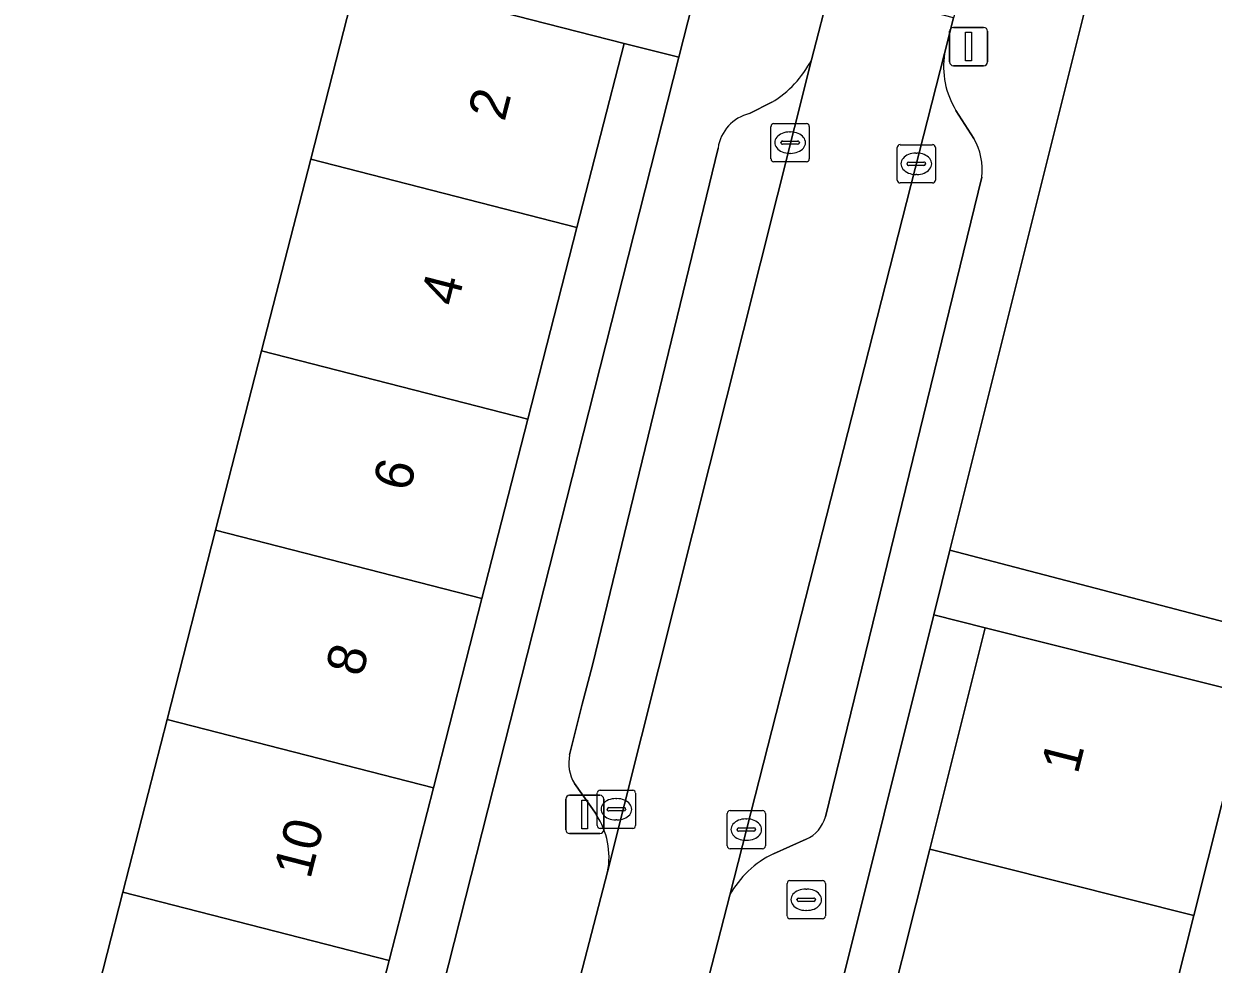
# Model space of a CAD drawing. Extents: x 158352 to 159489, y 383828 to 384603.
# Drawn here: x 159310.36 to 159341.46, y 384441.22 to 384465.81 of the extents above; entities that cross this region are included whole.
import ezdxf

# ---------------------------------------------------------------- set-up
doc = ezdxf.new("R2010")
doc.units = 0
for name, color, linetype in [('IMGEO_Brandkraan', 7, 'Continuous'), ('IMGEO_Erf', 7, 'Continuous'), ('IMGEO_Kolk', 7, 'Continuous'), ('IMGEO_Lichtmast', 7, 'Continuous'), ('IMGEO_Pand', 7, 'Continuous'), ('IMGEO_Pand_nummerreeks', 7, 'Continuous'), ('IMGEO_Parkeervlak_open', 7, 'Continuous'), ('IMGEO_Rijbaan_lokaal_open', 7, 'Continuous'), ('IMGEO_Voetpad_open', 7, 'Continuous')]:
    doc.layers.add(name, color=color, linetype=linetype)

msp = doc.modelspace()

# ---------------------------------------------------------------- linework, layer by layer
at = {"layer": 'IMGEO_Brandkraan'}
for p, q in [((159330.316, 384442.477), (159330.316, 384443.329)), ((159330.391, 384443.403), (159331.243, 384443.403)), ((159331.317, 384443.329), (159331.317, 384442.477)), ((159330.575, 384442.897), (159330.575, 384442.909)), ((159330.618, 384442.946), (159331.016, 384442.946)), ((159330.804, 384443.183), (159330.829, 384443.183)), ((159331.059, 384442.909), (159331.059, 384442.897)), ((159331.013, 384442.86), (159330.615, 384442.86)), ((159330.827, 384442.623), (159330.802, 384442.623)), ((159331.243, 384442.403), (159330.391, 384442.403))]:
    msp.add_line(p, q, dxfattribs=at)
for points in [[(159330.316, 384442.477), (159330.316, 384443.329)], [(159330.391, 384443.403), (159331.243, 384443.403)], [(159331.317, 384443.329), (159331.317, 384442.477)], [(159331.243, 384442.403), (159330.391, 384442.403)]]:
    msp.add_lwpolyline(points, dxfattribs=at)
for centre, radius, start, end in [((159330.393, 384443.327), 0.0765, 91.552, 178.448), ((159330.393, 384443.327), 0.0765, 91.552, 178.448), ((159331.241, 384443.327), 0.0765, 1.552, 88.448), ((159331.241, 384443.327), 0.0765, 1.552, 88.448), ((159330.615, 384442.906), 0.0403, 85.8775, 175.7526), ((159330.612, 384442.896), 0.0366, 178.938, 274.7102), ((159331.016, 384442.903), 0.043, 264.8664, 352.4533), ((159331.02, 384442.908), 0.0386, 1.7309, 96.639), ((159330.393, 384442.479), 0.0765, 181.552, 268.448), ((159330.393, 384442.479), 0.0765, 181.552, 268.448), ((159331.241, 384442.479), 0.0765, 271.552, 358.448), ((159331.241, 384442.479), 0.0765, 271.552, 358.448)]:
    msp.add_arc(centre, radius, start, end, dxfattribs=at)
for centre, major_axis, ratio, start_param, end_param in [((159330.803, 384442.903), (-0.387, 0.002), 0.722429, 4.712389, 7.853982), ((159330.828, 384442.903), (-0.39, 0.002), 0.717154, 1.570796, 4.712389)]:
    msp.add_ellipse(centre, major_axis=major_axis, ratio=ratio, start_param=start_param, end_param=end_param, dxfattribs=at)
at = {"layer": 'IMGEO_Erf'}
for points in [[(159338.827, 384469.07), (159334.574, 384452.041), (159346.375, 384448.961), (159347.072, 384451.633), (159351.586, 384450.455), (159353.305, 384450.007), (159352.608, 384447.335), (159358.151, 384445.891), (159357.205, 384442.26), (159360.826, 384441.318), (159363.349, 384440.661), (159362.526, 384437.497), (159365.435, 384436.736), (159366.274, 384440.235), (159372.692, 384438.696), (159371.853, 384435.197), (159377.068, 384433.844), (159377.892, 384437.021), (159382.646, 384455.207), (159382.91, 384456.26), (159382.382, 384458.565), (159345.784, 384480.965)], [(159309.159, 384428.327), (159310.489, 384433.517), (159311.713, 384438.292), (159312.945, 384443.098), (159314.103, 384447.616), (159315.373, 384452.569), (159316.574, 384457.255), (159317.86, 384462.271), (159319.093, 384467.083), (159298.577, 384472.396)], [(159342.405, 384448.277), (159340.951, 384442.492), (159339.481, 384436.646)]]:
    msp.add_lwpolyline(points, dxfattribs=at)
for points in [[(159327.484, 384464.937), (159326.056, 384465.299), (159324.822, 384460.486), (159323.537, 384455.471), (159322.335, 384450.784), (159321.066, 384445.831), (159319.908, 384441.313), (159318.676, 384436.507), (159317.452, 384431.732), (159316.122, 384426.543), (159317.647, 384426.156)], [(159334.045, 384444.228), (159335.5, 384450.013), (159334.152, 384450.35), (159330.262, 384434.778), (159331.765, 384434.4), (159332.769, 384438.394), (159332.59, 384438.439)]]:
    msp.add_lwpolyline(points, close=True, dxfattribs=at)
at = {"layer": 'IMGEO_Kolk'}
for p, q in [((159329.895, 384462.278), (159329.895, 384463.13)), ((159329.97, 384463.204), (159330.822, 384463.204)), ((159330.896, 384463.13), (159330.896, 384462.278)), ((159330.383, 384462.984), (159330.408, 384462.984)), ((159330.154, 384462.698), (159330.154, 384462.71)), ((159330.592, 384462.661), (159330.194, 384462.661)), ((159330.197, 384462.747), (159330.595, 384462.747)), ((159330.638, 384462.71), (159330.638, 384462.698)), ((159333.195, 384461.725), (159333.195, 384462.577)), ((159333.27, 384462.651), (159334.122, 384462.651)), ((159334.196, 384462.577), (159334.196, 384461.725)), ((159330.822, 384462.204), (159329.97, 384462.204)), ((159330.406, 384462.424), (159330.381, 384462.424)), ((159333.497, 384462.194), (159333.895, 384462.194)), ((159333.683, 384462.431), (159333.708, 384462.431)), ((159333.454, 384462.145), (159333.454, 384462.157)), ((159333.892, 384462.108), (159333.494, 384462.108)), ((159333.706, 384461.871), (159333.681, 384461.871)), ((159333.938, 384462.157), (159333.938, 384462.145)), ((159334.122, 384461.651), (159333.27, 384461.651)), ((159325.352, 384444.842), (159325.352, 384445.694)), ((159325.427, 384445.768), (159326.279, 384445.768)), ((159326.353, 384445.694), (159326.353, 384444.842)), ((159325.84, 384445.548), (159325.865, 384445.548)), ((159325.611, 384445.262), (159325.611, 384445.274)), ((159326.049, 384445.225), (159325.651, 384445.225)), ((159325.654, 384445.311), (159326.052, 384445.311)), ((159326.095, 384445.274), (159326.095, 384445.262)), ((159328.749, 384444.31), (159328.749, 384445.162)), ((159328.824, 384445.236), (159329.676, 384445.236)), ((159329.75, 384445.162), (159329.75, 384444.31)), ((159326.279, 384444.768), (159325.427, 384444.768)), ((159325.863, 384444.988), (159325.838, 384444.988)), ((159329.051, 384444.779), (159329.449, 384444.779)), ((159329.237, 384445.016), (159329.262, 384445.016)), ((159329.008, 384444.73), (159329.008, 384444.742)), ((159329.446, 384444.693), (159329.048, 384444.693)), ((159329.26, 384444.456), (159329.235, 384444.456)), ((159329.492, 384444.742), (159329.492, 384444.73)), ((159329.676, 384444.236), (159328.824, 384444.236))]:
    msp.add_line(p, q, dxfattribs=at)
for points in [[(159329.895, 384462.278), (159329.895, 384463.13)], [(159329.97, 384463.204), (159330.822, 384463.204)], [(159330.896, 384463.13), (159330.896, 384462.278)], [(159333.195, 384461.725), (159333.195, 384462.577)], [(159333.27, 384462.651), (159334.122, 384462.651)], [(159334.196, 384462.577), (159334.196, 384461.725)], [(159330.822, 384462.204), (159329.97, 384462.204)], [(159334.122, 384461.651), (159333.27, 384461.651)], [(159325.352, 384444.842), (159325.352, 384445.694)], [(159325.427, 384445.768), (159326.279, 384445.768)], [(159326.353, 384445.694), (159326.353, 384444.842)], [(159328.749, 384444.31), (159328.749, 384445.162)], [(159328.824, 384445.236), (159329.676, 384445.236)], [(159329.75, 384445.162), (159329.75, 384444.31)], [(159326.279, 384444.768), (159325.427, 384444.768)], [(159329.676, 384444.236), (159328.824, 384444.236)]]:
    msp.add_lwpolyline(points, dxfattribs=at)
for centre, radius, start, end in [((159329.972, 384463.128), 0.0765, 91.552, 178.448), ((159329.972, 384463.128), 0.0765, 91.552, 178.448), ((159330.82, 384463.128), 0.0765, 1.552, 88.448), ((159330.82, 384463.128), 0.0765, 1.552, 88.448), ((159330.194, 384462.707), 0.0403, 85.8775, 175.7526), ((159330.191, 384462.697), 0.0366, 178.938, 274.7102), ((159330.595, 384462.704), 0.043, 264.8664, 352.4533), ((159330.599, 384462.709), 0.0386, 1.7309, 96.639), ((159333.272, 384462.575), 0.0765, 91.552, 178.448), ((159333.272, 384462.575), 0.0765, 91.552, 178.448), ((159334.12, 384462.575), 0.0765, 1.552, 88.448), ((159334.12, 384462.575), 0.0765, 1.552, 88.448), ((159329.972, 384462.28), 0.0765, 181.552, 268.448), ((159329.972, 384462.28), 0.0765, 181.552, 268.448), ((159330.82, 384462.28), 0.0765, 271.552, 358.448), ((159330.82, 384462.28), 0.0765, 271.552, 358.448), ((159333.494, 384462.154), 0.0403, 85.8775, 175.7526), ((159333.899, 384462.156), 0.0386, 1.7309, 96.639), ((159333.491, 384462.144), 0.0366, 178.938, 274.7102), ((159333.895, 384462.151), 0.043, 264.8664, 352.4533), ((159333.272, 384461.727), 0.0765, 181.552, 268.448), ((159333.272, 384461.727), 0.0765, 181.552, 268.448), ((159334.12, 384461.727), 0.0765, 271.552, 358.448), ((159334.12, 384461.727), 0.0765, 271.552, 358.448), ((159325.429, 384445.692), 0.0765, 91.552, 178.448), ((159325.429, 384445.692), 0.0765, 91.552, 178.448), ((159326.277, 384445.692), 0.0765, 1.552, 88.448), ((159326.277, 384445.692), 0.0765, 1.552, 88.448), ((159325.651, 384445.271), 0.0403, 85.8775, 175.7526), ((159325.648, 384445.261), 0.0366, 178.938, 274.7102), ((159326.052, 384445.268), 0.043, 264.8664, 352.4533), ((159326.056, 384445.273), 0.0386, 1.7309, 96.639), ((159328.826, 384445.16), 0.0765, 91.552, 178.448), ((159328.826, 384445.16), 0.0765, 91.552, 178.448), ((159329.674, 384445.16), 0.0765, 1.552, 88.448), ((159329.674, 384445.16), 0.0765, 1.552, 88.448), ((159325.429, 384444.844), 0.0765, 181.552, 268.448), ((159325.429, 384444.844), 0.0765, 181.552, 268.448), ((159326.277, 384444.844), 0.0765, 271.552, 358.448), ((159326.277, 384444.844), 0.0765, 271.552, 358.448), ((159329.048, 384444.739), 0.0403, 85.8775, 175.7526), ((159329.453, 384444.741), 0.0386, 1.7309, 96.639), ((159329.045, 384444.729), 0.0366, 178.938, 274.7102), ((159329.449, 384444.736), 0.043, 264.8664, 352.4533), ((159328.826, 384444.312), 0.0765, 181.552, 268.448), ((159328.826, 384444.312), 0.0765, 181.552, 268.448), ((159329.674, 384444.312), 0.0765, 271.552, 358.448), ((159329.674, 384444.312), 0.0765, 271.552, 358.448)]:
    msp.add_arc(centre, radius, start, end, dxfattribs=at)
for centre, major_axis, ratio, start_param, end_param in [((159330.382, 384462.704), (-0.387, 0.002), 0.722429, 4.712389, 7.853982), ((159330.407, 384462.704), (-0.39, 0.002), 0.717154, 1.570796, 4.712389), ((159333.682, 384462.151), (-0.387, 0.002), 0.722429, 4.712389, 7.853982), ((159333.707, 384462.151), (-0.39, 0.002), 0.717154, 1.570796, 4.712389), ((159325.839, 384445.268), (-0.387, 0.002), 0.722429, 4.712389, 7.853982), ((159325.864, 384445.268), (-0.39, 0.002), 0.717154, 1.570796, 4.712389), ((159329.236, 384444.736), (-0.387, 0.002), 0.722429, 4.712389, 7.853982), ((159329.261, 384444.736), (-0.39, 0.002), 0.717154, 1.570796, 4.712389)]:
    msp.add_ellipse(centre, major_axis=major_axis, ratio=ratio, start_param=start_param, end_param=end_param, dxfattribs=at)
at = {"layer": 'IMGEO_Lichtmast'}
for p, q in [((159334.566, 384464.817), (159334.566, 384465.617)), ((159334.566, 384465.617), (159334.566, 384464.817)), ((159334.666, 384465.717), (159335.456, 384465.717)), ((159335.456, 384465.717), (159334.666, 384465.717)), ((159335.556, 384465.617), (159335.556, 384464.817)), ((159335.556, 384464.817), (159335.556, 384465.617)), ((159335.456, 384464.717), (159334.666, 384464.717)), ((159334.666, 384464.717), (159335.456, 384464.717)), ((159324.53, 384444.734), (159324.53, 384445.534)), ((159324.53, 384445.534), (159324.53, 384444.734)), ((159324.63, 384445.634), (159325.42, 384445.634)), ((159325.42, 384445.634), (159324.63, 384445.634)), ((159325.52, 384445.534), (159325.52, 384444.734)), ((159325.52, 384444.734), (159325.52, 384445.534)), ((159325.42, 384444.634), (159324.63, 384444.634)), ((159324.63, 384444.634), (159325.42, 384444.634))]:
    msp.add_line(p, q, dxfattribs=at)
for points in [[(159334.986, 384465.592), (159335.136, 384465.592), (159335.136, 384464.842), (159334.986, 384464.842), (159334.986, 384465.592)], [(159324.95, 384445.509), (159325.1, 384445.509), (159325.1, 384444.759), (159324.95, 384444.759), (159324.95, 384445.509)]]:
    msp.add_lwpolyline(points, dxfattribs=at)
for centre, start, end in [((159334.666, 384465.617), 90, 180), ((159334.666, 384465.617), 90, 180), ((159335.456, 384465.617), 0, 90), ((159335.456, 384465.617), 360, 90), ((159334.666, 384464.817), 180, 270), ((159334.666, 384464.817), 180, 270), ((159335.456, 384464.817), 270, 0), ((159335.456, 384464.817), 270, 0), ((159324.63, 384445.534), 90, 180), ((159324.63, 384445.534), 90, 180), ((159325.42, 384445.534), 0, 90), ((159325.42, 384445.534), 360, 90), ((159324.63, 384444.734), 180, 270), ((159324.63, 384444.734), 180, 270), ((159325.42, 384444.734), 270, 0), ((159325.42, 384444.734), 270, 0)]:
    msp.add_arc(centre, 0.1, start, end, dxfattribs=at)
at = {"layer": 'IMGEO_Pand'}
for points in [[(159324.822, 384460.486), (159326.056, 384465.299), (159321.213, 384466.54), (159319.093, 384467.083), (159317.86, 384462.271)], [(159324.822, 384460.486), (159317.86, 384462.271), (159316.574, 384457.255), (159323.537, 384455.471)], [(159315.373, 384452.569), (159322.335, 384450.784), (159323.537, 384455.471), (159316.574, 384457.255)], [(159315.373, 384452.569), (159314.103, 384447.616), (159321.066, 384445.831), (159322.335, 384450.784)], [(159342.405, 384448.277), (159340.35, 384448.794), (159335.5, 384450.013), (159334.045, 384444.228), (159340.951, 384442.492)], [(159321.066, 384445.831), (159314.103, 384447.616), (159312.945, 384443.098), (159319.908, 384441.313)], [(159340.951, 384442.492), (159334.045, 384444.228), (159332.59, 384438.439), (159332.769, 384438.394), (159331.765, 384434.4), (159337.253, 384433.015), (159337.278, 384433.111), (159337.385, 384433.539), (159337.478, 384433.911), (159338.244, 384436.957), (159339.481, 384436.646)], [(159318.676, 384436.507), (159319.908, 384441.313), (159312.945, 384443.098), (159311.713, 384438.292)]]:
    msp.add_lwpolyline(points, close=True, dxfattribs=at)
at = {"layer": 'IMGEO_Parkeervlak_open'}
for points in [[(159334.432, 384465.039), (159328.815, 384443.02)], [(159325.623, 384443.63), (159330.954, 384464.869)], [(159329.918, 384463.759), (159329.335, 384463.465)], [(159335.202, 384462.816), (159334.732, 384463.543)], [(159328.511, 384462.562), (159325.224, 384449.035), (159324.958, 384448.014), (159324.63, 384446.689)], [(159331.32, 384445.07), (159335.407, 384461.8)], [(159324.753, 384445.946), (159325.328, 384445.128)], [(159329.962, 384444.105), (159330.812, 384444.486)]]:
    msp.add_lwpolyline(points, dxfattribs=at)
for centre, radius, start, end in [((159336.637, 384464.703), 2.23, 171.3369, 211.3419), ((159328.448, 384466.169), 2.823, 301.3734, 332.5765), ((159329.585, 384462.41), 1.085, 103.3196, 171.9187), ((159333.741, 384461.993), 1.677, 353.4089, 29.4061), ((159325.635, 384446.474), 1.028, 167.9098, 210.8897), ((159323.637, 384444.017), 2.023, 348.9745, 33.3068), ((159330.464, 384445.302), 0.887, 293.1207, 344.8417), ((159331.052, 384441.804), 2.546, 115.3471, 151.4706)]:
    msp.add_arc(centre, radius, start, end, dxfattribs=at)
at = {"layer": 'IMGEO_Rijbaan_lokaal_open'}
msp.add_lwpolyline([(159327.789, 384439.016), (159328.815, 384443.02), (159334.432, 384465.039), (159334.67, 384465.969), (159333.08, 384466.378), (159331.45, 384466.798), (159330.954, 384464.869), (159325.623, 384443.63), (159324.612, 384439.732), (159316.818, 384409.3), (159315.007, 384402.285), (159314.537, 384400.466), (159313.505, 384396.469), (159312.779, 384393.601)], dxfattribs=at)
at = {"layer": 'IMGEO_Voetpad_open'}
for points in [[(159335.082, 384478.817), (159336.116, 384480.83), (159336.778, 384481.802), (159338.164, 384484.49), (159339.093, 384486.291), (159334.714, 384487.727), (159335.185, 384486.264), (159333.47, 384482.217), (159331.511, 384477.497), (159331.845, 384477.292), (159330.184, 384474.585), (159327.895, 384466.534), (159327.841, 384466.344), (159327.484, 384464.937), (159317.647, 384426.156), (159317.223, 384424.486), (159313.608, 384410.237), (159311.775, 384403.102), (159315.007, 384402.285), (159316.818, 384409.3)], [(159321.222, 384399.146), (159321.565, 384400.498), (159322.717, 384405.037), (159324.181, 384410.811), (159325.646, 384416.585), (159327.111, 384422.358), (159328.605, 384428.246), (159330.262, 384434.778), (159334.152, 384450.35), (159334.574, 384452.041), (159338.827, 384469.07), (159341.147, 384474.914), (159343.28, 384480.055), (159343.781, 384480.776), (159345.784, 384480.965), (159341.624, 384483.932), (159340.681, 384482.078), (159340.228, 384481.451)], [(159330.954, 384464.869), (159331.45, 384466.798), (159332.108, 384469.277), (159333.648, 384475.079)], [(159298.577, 384472.396), (159319.093, 384467.083), (159321.213, 384466.54), (159326.056, 384465.299), (159327.484, 384464.937), (159327.841, 384466.344), (159327.895, 384466.534), (159317.072, 384469.279), (159314.529, 384469.886), (159310.669, 384470.806), (159305.086, 384472.466)], [(159335.705, 384469.665), (159335.631, 384469.394), (159335.401, 384468.413), (159334.67, 384465.969), (159334.432, 384465.039)], [(159329.335, 384463.465), (159329.918, 384463.759)], [(159334.732, 384463.543), (159335.202, 384462.816)], [(159324.63, 384446.689), (159324.958, 384448.014), (159325.224, 384449.035), (159328.511, 384462.562)], [(159335.407, 384461.8), (159331.32, 384445.07)], [(159346.375, 384448.961), (159334.574, 384452.041), (159334.152, 384450.35), (159335.5, 384450.013), (159340.35, 384448.794), (159342.405, 384448.277)], [(159325.328, 384445.128), (159324.753, 384445.946)], [(159330.812, 384444.486), (159329.962, 384444.105)], [(159324.612, 384439.732), (159325.623, 384443.63)], [(159328.815, 384443.02), (159327.789, 384439.016), (159326.864, 384435.393), (159326.779, 384435.06)]]:
    msp.add_lwpolyline(points, dxfattribs=at)
for centre, radius, start, end in [((159336.637, 384464.703), 2.23, 171.3369, 211.3419), ((159328.448, 384466.169), 2.823, 301.3734, 332.5765), ((159329.585, 384462.41), 1.085, 103.3196, 171.9187), ((159333.741, 384461.993), 1.677, 353.4089, 29.4061), ((159325.635, 384446.474), 1.028, 167.9098, 210.8897), ((159323.637, 384444.017), 2.023, 348.9745, 33.3068), ((159330.464, 384445.302), 0.887, 293.1207, 344.8417), ((159331.052, 384441.804), 2.546, 115.3471, 151.4706)]:
    msp.add_arc(centre, radius, start, end, dxfattribs=at)

# ---------------------------------------------------------------- texts
at = {"layer": 'IMGEO_Pand_nummerreeks'}
for s, rotation, p in [('2', 75.6234, (159322.925, 384463.234)), ('4', 75.6234, (159321.683, 384458.391)), ('6', 75.6234, (159320.441, 384453.547)), ('8', 75.6234, (159319.201, 384448.706)), ('1', 75.8883, (159337.914, 384446.163)), ('10', 75.6247, (159317.844, 384443.416))]:
    msp.add_text(s, height=1, rotation=rotation, dxfattribs=at).set_placement(p)

doc.saveas('drawing.dxf')
